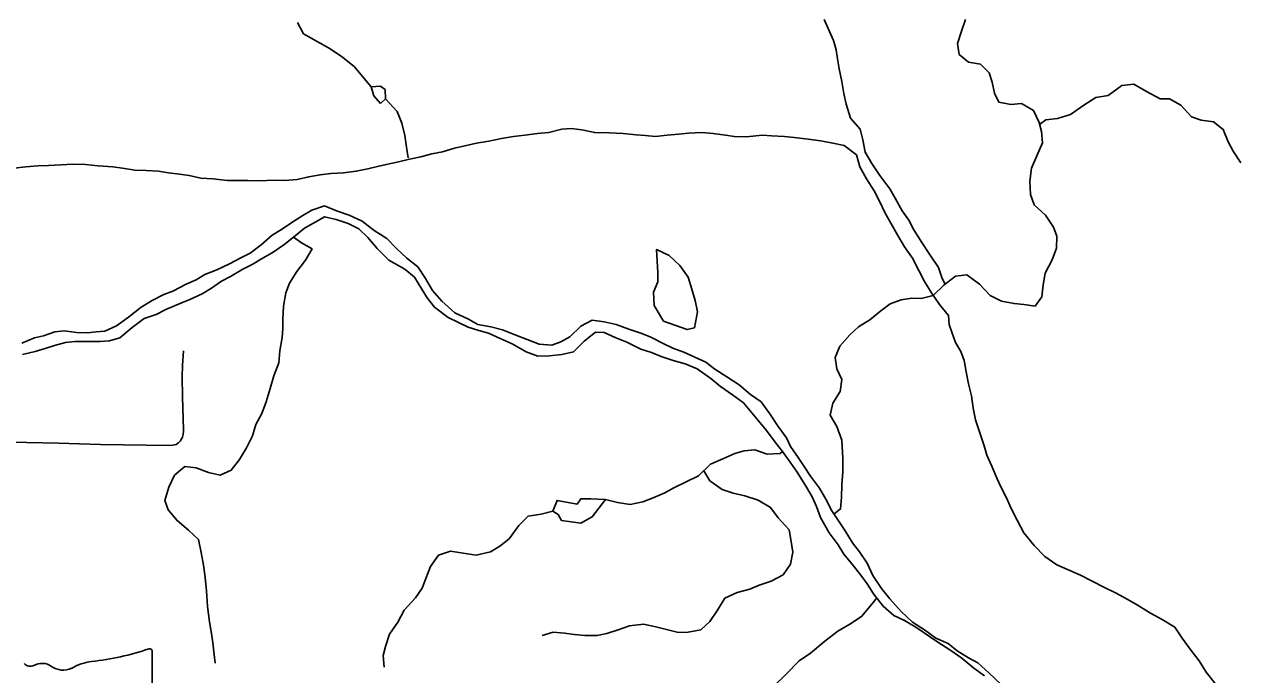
# Model space of a CAD drawing. Extents: x -87 to 2145, y -2128 to 440.
# Drawn here: x 23.88 to 58.43, y -903.47 to -884.92 of the extents above; entities that cross this region are included whole.
import ezdxf

# ---------------------------------------------------------------- set-up
doc = ezdxf.new("R2010")
doc.units = 0
for name, color, linetype in [('GM_X_Major_River', 7, 'Continuous'), ('GM_X_Minor_Lake', 7, 'Continuous'), ('GM_X_Minor_River', 7, 'Continuous'), ('GM_X_State_Shield', 7, 'Continuous'), ('GM_X_Township_Road', 7, 'Continuous')]:
    doc.layers.add(name, color=color, linetype=linetype)

msp = doc.modelspace()

# ---------------------------------------------------------------- linework, layer by layer
at = {"layer": 'GM_X_Major_River'}
for points in [[(23.813, -894.019), (24.176, -893.865), (24.427, -893.809), (24.749, -893.694), (25.02, -893.668), (25.369, -893.714), (25.68, -893.719), (25.93, -893.693), (26.181, -893.677), (26.514, -893.522), (26.848, -893.277), (27.213, -892.992), (27.527, -892.797), (27.86, -892.632), (28.111, -892.536), (28.495, -892.332), (28.778, -892.206), (29.03, -892.06), (29.373, -891.925), (29.726, -891.751), (30.069, -891.576), (30.322, -891.45), (30.636, -891.214), (30.95, -890.939), (31.213, -890.773), (31.568, -890.538), (31.821, -890.372), (32.073, -890.226), (32.436, -890.101)], [(36.833, -893.651), (36.534, -893.556), (36.236, -893.421), (35.958, -893.286), (35.572, -892.989), (35.366, -892.725), (35.21, -892.472), (35.006, -892.138), (34.729, -891.903), (34.273, -891.645), (33.938, -891.319), (33.672, -891.003), (33.416, -890.759), (33.108, -890.603), (32.77, -890.488), (32.441, -890.412), (32.188, -890.558), (31.865, -890.733), (31.601, -890.96), (31.276, -891.215), (30.942, -891.44), (30.639, -891.615), (30.376, -891.771), (30.114, -891.907), (29.76, -892.112), (29.498, -892.248), (29.214, -892.444), (28.951, -892.61), (28.598, -892.775), (28.346, -892.871), (27.913, -893.054), (27.64, -893.2), (27.298, -893.315), (26.953, -893.57), (26.608, -893.865), (26.307, -893.95), (26.046, -893.966), (25.716, -893.97), (25.325, -893.964), (25.054, -893.999), (24.743, -894.085), (24.481, -894.17), (24.189, -894.256), (23.827, -894.34)], [(32.436, -890.101), (32.784, -890.247), (33.142, -890.363), (33.51, -890.54), (33.856, -890.806), (34.213, -891.032), (34.488, -891.318), (34.784, -891.593)], [(34.784, -891.593), (35.1, -891.839), (35.315, -892.173), (35.52, -892.517), (35.785, -892.822), (36.15, -893.149), (36.538, -893.336), (36.806, -893.48), (37.175, -893.547), (37.514, -893.632), (37.842, -893.768), (38.21, -893.914), (38.559, -894.04), (38.919, -894.076), (39.17, -893.98), (39.433, -893.834), (39.738, -893.528), (40.061, -893.363), (40.411, -893.409), (40.75, -893.485), (41.108, -893.621), (41.477, -893.737), (41.735, -893.842), (42.103, -894.038), (42.361, -894.163), (42.68, -894.268), (43.306, -894.559), (43.563, -894.754), (43.899, -894.98), (44.256, -895.206), (44.582, -895.482), (44.879, -895.687), (45.124, -896.032), (45.368, -896.387), (45.603, -896.711), (45.719, -896.964), (45.934, -897.278), (46.11, -897.531), (46.286, -897.805), (46.541, -898.15), (46.726, -898.464), (46.891, -898.797), (47.106, -899.111), (47.272, -899.365), (47.487, -899.709), (47.683, -899.963), (47.898, -900.287), (48.062, -900.64), (48.307, -901.005), (48.552, -901.3), (48.867, -901.666), (49.192, -901.972), (49.532, -902.188), (49.855, -902.424), (50.213, -902.58), (50.47, -902.785), (50.787, -902.99), (51.055, -903.125), (51.371, -903.411), (51.716, -903.747)], [(51.249, -903.499), (50.943, -903.283), (50.597, -902.997), (50.26, -902.761), (49.884, -902.524), (49.29, -902.114), (48.963, -901.918), (48.664, -901.783), (48.358, -901.517), (48.084, -901.162), (47.898, -900.878), (47.722, -900.625), (47.467, -900.31), (47.241, -900.026), (47.075, -899.762), (46.821, -899.427), (46.577, -898.982), (46.462, -898.67), (46.337, -898.397), (46.171, -898.124), (45.908, -897.689), (45.712, -897.405), (45.487, -897.1), (45.281, -896.836), (45.036, -896.502), (44.712, -896.115), (44.378, -895.719), (44.061, -895.493), (43.725, -895.247), (43.448, -895.022), (43.062, -894.745), (42.714, -894.609), (42.375, -894.514), (42.027, -894.398), (41.758, -894.283), (41.45, -894.188), (41.052, -893.991), (40.724, -893.855), (40.406, -893.71), (40.156, -893.706), (39.841, -893.961), (39.536, -894.267), (39.205, -894.342), (38.854, -894.376), (38.513, -894.39), (38.185, -894.265), (37.788, -894.038), (37.44, -893.882), (37.112, -893.726), (36.833, -893.651)]]:
    msp.add_lwpolyline(points, dxfattribs=at)
at = {"layer": 'GM_X_Minor_Lake'}
for points in [[(34.031, -886.686), (33.771, -886.711), (33.846, -886.963), (34.032, -887.187)], [(34.032, -887.187), (33.846, -886.963), (33.771, -886.711), (34.031, -886.686), (34.17, -886.789), (34.174, -887.049), (34.032, -887.187)], [(34.032, -887.187), (34.174, -887.049), (34.17, -886.789), (34.031, -886.686)], [(42.985, -893.579), (43.065, -893.124), (43.001, -892.803), (42.907, -892.48), (42.804, -892.137), (42.56, -891.802), (42.255, -891.515), (41.898, -891.348), (41.935, -892)], [(41.935, -892), (41.94, -892.271), (41.814, -892.559), (41.837, -892.94), (42.099, -893.386), (42.775, -893.63), (42.985, -893.579)], [(40.449, -898.471), (40.029, -898.457), (39.738, -898.452), (39.635, -898.61), (39.067, -898.499), (38.942, -898.808)], [(38.942, -898.808), (39.099, -898.9), (39.196, -899.073), (39.745, -899.143), (40.069, -898.969), (40.449, -898.471)]]:
    msp.add_lwpolyline(points, dxfattribs=at)
at = {"layer": 'GM_X_Minor_River'}
for points in [[(33.771, -886.711), (33.28, -886.131), (32.917, -885.832), (32.553, -885.593), (32.227, -885.415), (31.842, -885.196), (31.669, -884.871)], [(50.127, -892.336), (50.043, -892.175), (49.931, -891.862), (49.699, -891.506), (49.457, -891.15), (49.236, -890.784), (49.093, -890.51), (48.899, -890.245), (48.697, -889.879), (48.544, -889.615), (48.262, -889.238), (48.031, -888.892), (47.848, -888.567), (47.776, -888.224), (47.704, -887.912), (47.431, -887.605), (47.301, -887.201), (47.238, -886.899), (47.176, -886.557), (47.104, -886.194), (47.061, -885.913), (47.017, -885.651), (46.944, -885.389), (46.792, -885.044), (46.678, -884.791)], [(46.95, -898.886), (47.145, -898.742), (47.173, -898.411), (47.182, -898.051), (47.211, -897.681), (47.21, -897.3), (47.182, -896.778), (47.041, -896.394), (46.849, -896.069), (46.927, -895.73), (47.135, -895.394), (47.183, -895.055), (47.041, -894.751), (46.988, -894.429), (47.126, -894.102), (47.404, -893.777), (47.659, -893.553), (47.974, -893.35), (48.291, -893.097), (48.556, -892.892), (48.868, -892.779), (49.179, -892.737), (49.439, -892.743), (49.782, -892.66), (50.089, -892.367), (50.415, -892.104), (50.746, -892.072), (51.1, -892.33), (51.412, -892.658), (51.729, -892.816), (52.087, -892.885), (52.367, -892.911), (52.686, -892.959), (52.882, -892.693), (52.92, -892.353), (52.978, -892.023), (53.177, -891.637), (53.295, -891.309), (53.303, -890.969), (53.21, -890.706), (52.987, -890.37), (52.664, -890.072), (52.561, -889.779), (52.54, -889.398), (52.589, -889.028), (52.738, -888.671), (52.897, -888.303), (52.874, -887.982), (52.8, -887.73), (52.638, -887.385), (52.303, -887.187), (51.992, -887.21), (51.654, -887.142), (51.53, -886.889), (51.467, -886.576), (51.383, -886.314), (51.129, -886.067), (50.79, -886.009), (50.526, -885.783), (50.473, -885.471), (50.591, -885.123), (50.709, -884.785)], [(52.815, -887.782), (52.992, -887.654), (53.323, -887.612), (53.696, -887.5), (54.073, -887.228), (54.418, -887.016), (54.769, -886.954), (55.156, -886.672), (55.497, -886.63), (55.863, -886.839), (56.248, -887.048), (56.518, -887.054), (56.844, -887.232), (57.146, -887.56), (57.424, -887.657), (57.773, -887.705), (58.048, -887.922), (58.189, -888.276), (58.333, -888.54), (58.555, -888.876)], [(34.822, -888.732), (34.776, -888.431), (34.724, -888.099), (34.642, -887.747), (34.51, -887.413), (34.174, -887.049)], [(23.593, -889.024), (23.924, -888.989), (24.265, -888.965), (24.576, -888.95), (24.936, -888.936), (25.267, -888.911), (25.627, -888.927), (25.987, -888.963), (26.407, -888.99), (26.677, -889.024), (27.036, -889.081), (27.356, -889.096), (27.706, -889.112), (27.996, -889.156), (28.306, -889.202), (28.585, -889.236), (28.914, -889.312), (29.255, -889.327), (29.674, -889.374), (30.005, -889.38), (30.255, -889.374), (30.535, -889.388), (30.795, -889.383), (31.046, -889.367), (31.306, -889.381), (31.657, -889.347), (31.989, -889.272), (32.31, -889.217), (32.621, -889.182), (32.981, -889.158), (33.343, -889.114), (33.674, -889.049), (33.945, -888.983), (34.197, -888.927), (34.508, -888.852), (34.86, -888.768), (35.181, -888.703), (35.493, -888.618), (35.804, -888.563), (36.146, -888.458), (36.518, -888.374), (36.769, -888.318), (37.121, -888.253), (37.482, -888.179), (37.823, -888.124), (38.144, -888.089), (38.506, -888.035), (38.826, -888.01), (39.198, -887.916), (39.469, -887.901), (39.769, -887.936), (40.138, -888.012), (40.548, -888.018)], [(40.548, -888.018), (40.948, -888.035), (41.318, -888.081), (41.578, -888.095), (41.868, -888.12), (42.199, -888.085), (42.53, -888.061), (42.81, -888.025), (43.191, -888.011), (43.511, -888.037), (43.861, -888.082), (44.12, -888.127), (44.451, -888.132), (44.922, -888.09), (45.172, -888.104), (45.542, -888.12), (45.822, -888.154), (46.221, -888.201), (46.581, -888.247), (46.92, -888.312), (47.25, -888.378), (47.596, -888.644), (47.69, -888.987), (47.885, -889.331), (48.1, -889.675), (48.265, -889.988), (48.41, -890.291), (48.575, -890.595), (48.78, -890.949), (48.965, -891.273), (49.19, -891.597), (49.374, -891.941), (49.539, -892.255), (49.734, -892.578), (49.959, -892.913), (50.224, -893.228), (50.24, -893.479), (50.326, -893.731), (50.422, -893.993), (50.568, -894.256), (50.664, -894.508), (50.719, -894.83), (50.794, -895.172), (50.878, -895.514), (50.923, -895.866), (50.987, -896.197), (51.236, -896.943), (51.311, -897.205), (51.456, -897.518), (51.601, -897.861), (51.717, -898.134), (51.862, -898.407), (52.007, -898.73), (52.172, -899.063), (52.367, -899.427), (52.661, -899.783), (52.966, -900.099), (53.303, -900.335), (53.979, -900.626), (54.316, -900.802), (54.664, -900.978), (54.982, -901.134), (55.309, -901.309), (55.627, -901.495), (55.973, -901.711), (56.311, -901.897), (56.668, -902.113), (56.883, -902.427), (57.108, -902.742), (57.363, -903.067), (57.558, -903.391), (57.823, -903.716)], [(31.559, -890.992), (31.778, -891.153), (32.085, -891.328), (31.9, -891.646), (31.645, -891.973), (31.439, -892.31), (31.334, -892.579), (31.268, -892.959), (31.252, -893.349), (31.248, -893.6), (31.234, -893.85), (31.167, -894.23), (31.132, -894.58), (30.996, -894.949), (30.89, -895.308), (30.773, -895.687), (30.648, -896.016), (30.483, -896.334), (30.387, -896.653), (30.212, -897.001), (30.016, -897.328), (29.781, -897.635), (29.468, -897.78), (29.129, -897.705), (28.781, -897.569), (28.461, -897.533), (28.167, -897.779), (28.001, -898.117), (27.885, -898.496), (27.98, -898.768), (28.236, -899.073), (28.562, -899.349), (28.848, -899.614), (28.922, -899.986), (28.986, -900.348), (29.032, -900.62), (29.066, -900.971), (29.082, -901.222), (29.107, -901.523), (29.16, -901.955), (29.215, -902.296), (29.26, -902.558), (29.286, -902.819), (29.321, -903.14)], [(45.49, -897.104), (45.426, -897.159), (45.055, -897.184), (44.697, -897.057), (44.396, -897.083), (44.134, -897.158), (43.792, -897.313), (43.439, -897.468), (43.093, -897.793), (42.74, -897.968), (42.397, -898.142), (42.134, -898.278), (41.801, -898.423), (41.509, -898.539), (41.148, -898.613), (40.788, -898.557), (40.449, -898.471)], [(43.244, -897.651), (43.421, -897.939), (43.767, -898.185), (44.086, -898.29), (44.415, -898.366), (44.793, -898.492), (45.151, -898.699), (45.366, -898.993), (45.681, -899.339), (45.726, -899.61), (45.781, -899.972), (45.715, -900.312), (45.51, -900.619), (45.166, -900.804), (44.824, -900.918), (44.562, -901.024), (44.2, -901.119), (43.847, -901.283), (43.641, -901.631), (43.416, -901.948), (43.162, -902.184), (42.8, -902.258), (42.53, -902.264), (42.181, -902.178), (41.882, -902.103), (41.533, -902.027), (41.132, -902.071), (40.809, -902.186), (40.487, -902.291), (40.206, -902.346), (39.856, -902.351), (39.556, -902.316), (39.276, -902.281), (38.956, -902.256), (38.644, -902.351)], [(38.942, -898.808), (38.61, -898.892), (38.239, -898.946), (37.974, -899.213), (37.698, -899.589), (37.434, -899.805), (37.171, -899.961), (36.759, -900.055), (36.39, -899.999), (36.03, -899.943), (35.688, -900.057), (35.463, -900.384), (35.327, -900.723), (35.222, -901.002), (35.028, -901.279), (34.712, -901.625), (34.526, -901.973), (34.29, -902.31), (34.174, -902.658), (34.11, -902.918), (34.135, -903.249)], [(48.173, -901.277), (48.039, -901.452), (47.743, -901.808), (47.409, -902.023), (47.066, -902.228), (46.7, -902.513), (46.284, -902.857), (45.961, -903.072), (45.584, -903.457), (45.238, -903.792)]]:
    msp.add_lwpolyline(points, dxfattribs=at)
at = {"layer": 'GM_X_State_Shield'}
msp.add_line((27.526, -905.581), (27.526, -902.817), dxfattribs=at)
for centre, radius, start, end in [((25.047, -895.745), 7.382, 275.8445, 288.9065), ((27.449, -902.806), 0.0775, 351.8621, 97.738), ((24.055, -903), 0.226, 219.7921, 297.1024), ((24.386, -903.611), 0.469, 54.4667, 119.1411), ((25.988, -904.562), 1.485, 97.3462, 120.7689), ((24.992, -902.773), 0.564, 233.8562, 294.8282)]:
    msp.add_arc(centre, radius, start, end, dxfattribs=at)
at = {"layer": 'GM_X_Township_Road'}
msp.add_lwpolyline([(23.219, -896.838), (23.956, -896.851), (24.855, -896.87), (26.051, -896.907), (28.013, -896.932), (28.11, -896.924), (28.164, -896.915), (28.209, -896.9), (28.251, -896.879), (28.28, -896.858), (28.306, -896.833), (28.331, -896.799), (28.348, -896.772), (28.367, -896.739), (28.387, -896.697), (28.4, -896.66), (28.408, -896.62), (28.412, -896.587), (28.416, -896.541), (28.418, -896.486), (28.387, -895.55), (28.378, -894.978), (28.392, -894.655), (28.417, -894.23)], dxfattribs=at)

doc.saveas('drawing.dxf')
